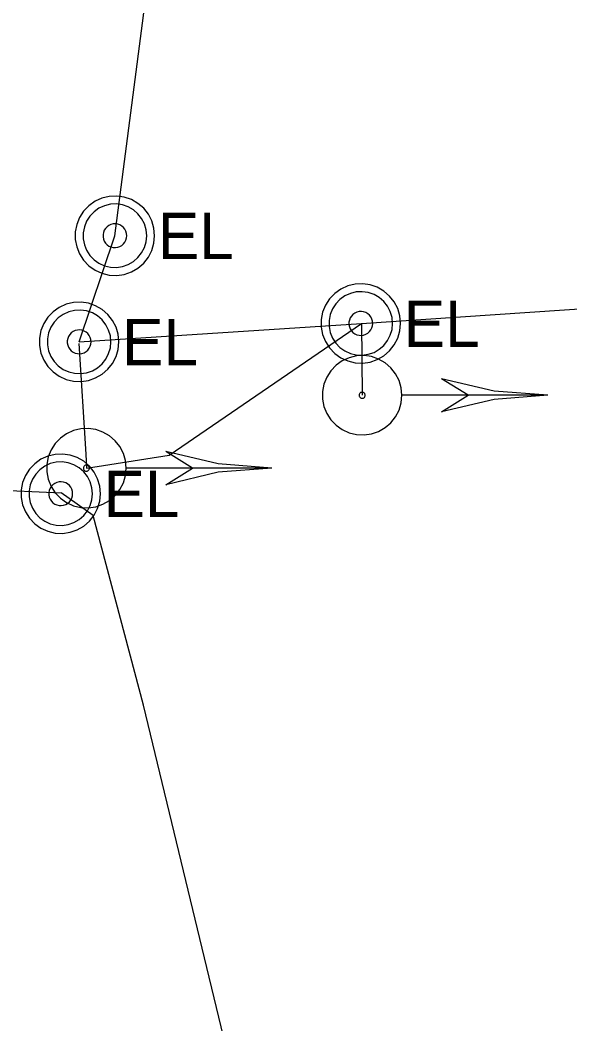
# Model space of a CAD drawing. Extents: x 600849 to 606371, y 330010 to 403088.
# Drawn here: x 602072.8 to 602118.4, y 364984.7 to 365068.1 of the extents above; entities that cross this region are included whole.
import ezdxf

# ---------------------------------------------------------------- set-up
doc = ezdxf.new("R2010")
doc.units = 0
for name, color, linetype in [('E_SIG', 7, 'Continuous'), ('E_UTL_E', 7, 'Continuous'), ('E_UTL_E_UG', 7, 'Continuous')]:
    doc.layers.add(name, color=color, linetype=linetype)

msp = doc.modelspace()

# ---------------------------------------------------------------- linework, layer by layer
at = {"layer": 'E_SIG'}
for points in [[(602104.461, 365036.927), (602104.401, 365037.552), (602104.224, 365038.154), (602103.937, 365038.712), (602103.549, 365039.205), (602103.075, 365039.616), (602102.531, 365039.929), (602101.939, 365040.134), (602101.318, 365040.224), (602100.691, 365040.194), (602100.081, 365040.046), (602099.511, 365039.785), (602099, 365039.421), (602098.567, 365038.967), (602098.227, 365038.44), (602097.994, 365037.857), (602097.876, 365037.241), (602097.876, 365036.614), (602097.994, 365035.998), (602098.227, 365035.415), (602098.567, 365034.887), (602099, 365034.433), (602099.511, 365034.07), (602100.081, 365033.809), (602100.691, 365033.661), (602101.318, 365033.631), (602101.939, 365033.72), (602102.531, 365033.926), (602103.075, 365034.239), (602103.549, 365034.65), (602103.937, 365035.143), (602104.224, 365035.701), (602104.401, 365036.303), (602104.461, 365036.927)], [(602109.961, 365036.926), (602107.761, 365038.303)], [(602116.561, 365036.927), (602112.107, 365037.273), (602107.761, 365038.302)], [(602101.413, 365036.927), (602101.408, 365036.975), (602101.395, 365037.021), (602101.373, 365037.064), (602101.343, 365037.102), (602101.307, 365037.133), (602101.265, 365037.157), (602101.22, 365037.173), (602101.173, 365037.18), (602101.125, 365037.177), (602101.078, 365037.166), (602101.034, 365037.146), (602100.995, 365037.118), (602100.962, 365037.083), (602100.936, 365037.043), (602100.918, 365036.999), (602100.909, 365036.951), (602100.909, 365036.903), (602100.918, 365036.856), (602100.936, 365036.812), (602100.962, 365036.771), (602100.995, 365036.737), (602101.034, 365036.709), (602101.078, 365036.689), (602101.125, 365036.678), (602101.173, 365036.675), (602101.22, 365036.682), (602101.265, 365036.698), (602101.307, 365036.722), (602101.343, 365036.753), (602101.373, 365036.791), (602101.395, 365036.834), (602101.408, 365036.88), (602101.413, 365036.927)], [(602116.56, 365036.926), (602104.519, 365036.926)], [(602116.561, 365036.927), (602112.107, 365036.582), (602107.761, 365035.552)], [(602107.761, 365035.554), (602109.961, 365036.926)], [(602081.576, 365030.873), (602081.516, 365031.498), (602081.339, 365032.1), (602081.052, 365032.658), (602080.664, 365033.151), (602080.19, 365033.562), (602079.647, 365033.875), (602079.054, 365034.08), (602078.433, 365034.17), (602077.806, 365034.14), (602077.196, 365033.992), (602076.626, 365033.731), (602076.115, 365033.367), (602075.682, 365032.913), (602075.342, 365032.386), (602075.109, 365031.803), (602074.991, 365031.187), (602074.991, 365030.56), (602075.109, 365029.944), (602075.342, 365029.361), (602075.682, 365028.834), (602076.115, 365028.379), (602076.626, 365028.016), (602077.196, 365027.755), (602077.806, 365027.607), (602078.433, 365027.577), (602079.054, 365027.666), (602079.647, 365027.872), (602080.19, 365028.185), (602080.664, 365028.596), (602081.052, 365029.089), (602081.339, 365029.647), (602081.516, 365030.249), (602081.576, 365030.873)], [(602093.676, 365030.873), (602089.222, 365031.219), (602084.876, 365032.249)], [(602087.076, 365030.872), (602084.876, 365032.249)], [(602078.528, 365030.873), (602078.523, 365030.921), (602078.51, 365030.967), (602078.488, 365031.01), (602078.458, 365031.048), (602078.422, 365031.079), (602078.38, 365031.103), (602078.335, 365031.119), (602078.288, 365031.126), (602078.24, 365031.123), (602078.193, 365031.112), (602078.149, 365031.092), (602078.11, 365031.064), (602078.077, 365031.029), (602078.051, 365030.989), (602078.033, 365030.945), (602078.024, 365030.897), (602078.024, 365030.849), (602078.033, 365030.802), (602078.051, 365030.758), (602078.077, 365030.717), (602078.11, 365030.683), (602078.149, 365030.655), (602078.193, 365030.635), (602078.24, 365030.624), (602078.288, 365030.621), (602078.335, 365030.628), (602078.38, 365030.644), (602078.422, 365030.668), (602078.458, 365030.699), (602078.488, 365030.737), (602078.51, 365030.78), (602078.523, 365030.826), (602078.528, 365030.873)], [(602093.675, 365030.872), (602081.634, 365030.872)], [(602093.676, 365030.873), (602089.222, 365030.528), (602084.876, 365029.498)], [(602084.876, 365029.5), (602087.076, 365030.872)]]:
    msp.add_lwpolyline(points, dxfattribs=at)
at = {"layer": 'E_UTL_E'}
for points in [[(602083.939, 365050.178), (602083.879, 365050.803), (602083.702, 365051.405), (602083.415, 365051.962), (602083.027, 365052.455), (602082.553, 365052.866), (602082.009, 365053.18), (602081.417, 365053.385), (602080.796, 365053.474), (602080.169, 365053.444), (602079.559, 365053.297), (602078.989, 365053.036), (602078.477, 365052.672), (602078.045, 365052.218), (602077.705, 365051.69), (602077.472, 365051.108), (602077.353, 365050.492), (602077.353, 365049.864), (602077.472, 365049.248), (602077.705, 365048.666), (602078.045, 365048.138), (602078.477, 365047.684), (602078.989, 365047.32), (602079.559, 365047.06), (602080.169, 365046.912), (602080.796, 365046.882), (602081.417, 365046.971), (602082.009, 365047.176), (602082.553, 365047.49), (602083.027, 365047.901), (602083.415, 365048.394), (602083.702, 365048.952), (602083.879, 365049.554), (602083.939, 365050.178)], [(602083.939, 365050.178), (602083.879, 365050.803), (602083.702, 365051.405), (602083.415, 365051.962), (602083.027, 365052.455), (602082.553, 365052.866), (602082.009, 365053.18), (602081.417, 365053.385), (602080.796, 365053.474), (602080.169, 365053.444), (602079.559, 365053.297), (602078.989, 365053.036), (602078.477, 365052.672), (602078.045, 365052.218), (602077.705, 365051.69), (602077.472, 365051.108), (602077.353, 365050.492), (602077.353, 365049.864), (602077.472, 365049.248), (602077.705, 365048.666), (602078.045, 365048.138), (602078.477, 365047.684), (602078.989, 365047.32), (602079.559, 365047.06), (602080.169, 365046.912), (602080.796, 365046.882), (602081.417, 365046.971), (602082.009, 365047.176), (602082.553, 365047.49), (602083.027, 365047.901), (602083.415, 365048.394), (602083.702, 365048.952), (602083.879, 365049.554), (602083.939, 365050.178)], [(602083.279, 365050.178), (602083.231, 365050.678), (602083.089, 365051.159), (602082.859, 365051.605), (602082.549, 365052), (602082.17, 365052.329), (602081.735, 365052.579), (602081.261, 365052.744), (602080.764, 365052.815), (602080.263, 365052.791), (602079.775, 365052.673), (602079.319, 365052.464), (602078.91, 365052.173), (602078.563, 365051.81), (602078.292, 365051.388), (602078.105, 365050.922), (602078.01, 365050.429), (602078.01, 365049.927), (602078.105, 365049.434), (602078.292, 365048.968), (602078.563, 365048.546), (602078.91, 365048.183), (602079.319, 365047.892), (602079.775, 365047.683), (602080.263, 365047.565), (602080.764, 365047.541), (602081.261, 365047.612), (602081.735, 365047.777), (602082.17, 365048.028), (602082.549, 365048.356), (602082.859, 365048.751), (602083.089, 365049.197), (602083.231, 365049.678), (602083.279, 365050.178)], [(602083.279, 365050.178), (602083.231, 365050.678), (602083.089, 365051.159), (602082.859, 365051.605), (602082.549, 365052), (602082.17, 365052.329), (602081.735, 365052.579), (602081.261, 365052.744), (602080.764, 365052.815), (602080.263, 365052.791), (602079.775, 365052.673), (602079.319, 365052.464), (602078.91, 365052.173), (602078.563, 365051.81), (602078.292, 365051.388), (602078.105, 365050.922), (602078.01, 365050.429), (602078.01, 365049.927), (602078.105, 365049.434), (602078.292, 365048.968), (602078.563, 365048.546), (602078.91, 365048.183), (602079.319, 365047.892), (602079.775, 365047.683), (602080.263, 365047.565), (602080.764, 365047.541), (602081.261, 365047.612), (602081.735, 365047.777), (602082.17, 365048.028), (602082.549, 365048.356), (602082.859, 365048.751), (602083.089, 365049.197), (602083.231, 365049.678), (602083.279, 365050.178)], [(602081.629, 365050.178), (602081.611, 365050.365), (602081.558, 365050.546), (602081.471, 365050.713), (602081.355, 365050.861), (602081.213, 365050.984), (602081.05, 365051.079), (602080.872, 365051.14), (602080.686, 365051.167), (602080.498, 365051.158), (602080.315, 365051.114), (602080.144, 365051.035), (602079.99, 365050.926), (602079.86, 365050.79), (602079.759, 365050.632), (602079.689, 365050.457), (602079.653, 365050.272), (602079.653, 365050.084), (602079.689, 365049.899), (602079.759, 365049.724), (602079.86, 365049.566), (602079.99, 365049.43), (602080.144, 365049.321), (602080.315, 365049.242), (602080.498, 365049.198), (602080.686, 365049.189), (602080.872, 365049.216), (602081.05, 365049.278), (602081.213, 365049.372), (602081.355, 365049.495), (602081.471, 365049.643), (602081.558, 365049.81), (602081.611, 365049.991), (602081.629, 365050.178)], [(602081.629, 365050.178), (602081.611, 365050.365), (602081.558, 365050.546), (602081.471, 365050.713), (602081.355, 365050.861), (602081.213, 365050.984), (602081.05, 365051.079), (602080.872, 365051.14), (602080.686, 365051.167), (602080.498, 365051.158), (602080.315, 365051.114), (602080.144, 365051.035), (602079.99, 365050.926), (602079.86, 365050.79), (602079.759, 365050.632), (602079.689, 365050.457), (602079.653, 365050.272), (602079.653, 365050.084), (602079.689, 365049.899), (602079.759, 365049.724), (602079.86, 365049.566), (602079.99, 365049.43), (602080.144, 365049.321), (602080.315, 365049.242), (602080.498, 365049.198), (602080.686, 365049.189), (602080.872, 365049.216), (602081.05, 365049.278), (602081.213, 365049.372), (602081.355, 365049.495), (602081.471, 365049.643), (602081.558, 365049.81), (602081.611, 365049.991), (602081.629, 365050.178)], [(602104.348, 365042.893), (602104.289, 365043.518), (602104.112, 365044.12), (602103.825, 365044.677), (602103.437, 365045.17), (602102.963, 365045.581), (602102.419, 365045.895), (602101.826, 365046.1), (602101.205, 365046.189), (602100.579, 365046.159), (602099.969, 365046.012), (602099.398, 365045.751), (602098.887, 365045.387), (602098.454, 365044.933), (602098.115, 365044.405), (602097.882, 365043.823), (602097.763, 365043.207), (602097.763, 365042.579), (602097.882, 365041.963), (602098.115, 365041.381), (602098.454, 365040.853), (602098.887, 365040.399), (602099.398, 365040.035), (602099.969, 365039.775), (602100.579, 365039.627), (602101.205, 365039.597), (602101.826, 365039.686), (602102.419, 365039.891), (602102.963, 365040.205), (602103.437, 365040.616), (602103.825, 365041.109), (602104.112, 365041.667), (602104.289, 365042.269), (602104.348, 365042.893)], [(602104.348, 365042.893), (602104.289, 365043.518), (602104.112, 365044.12), (602103.825, 365044.677), (602103.437, 365045.17), (602102.963, 365045.581), (602102.419, 365045.895), (602101.826, 365046.1), (602101.205, 365046.189), (602100.579, 365046.159), (602099.969, 365046.012), (602099.398, 365045.751), (602098.887, 365045.387), (602098.454, 365044.933), (602098.115, 365044.405), (602097.882, 365043.823), (602097.763, 365043.207), (602097.763, 365042.579), (602097.882, 365041.963), (602098.115, 365041.381), (602098.454, 365040.853), (602098.887, 365040.399), (602099.398, 365040.035), (602099.969, 365039.775), (602100.579, 365039.627), (602101.205, 365039.597), (602101.826, 365039.686), (602102.419, 365039.891), (602102.963, 365040.205), (602103.437, 365040.616), (602103.825, 365041.109), (602104.112, 365041.667), (602104.289, 365042.269), (602104.348, 365042.893)], [(602103.688, 365042.893), (602103.641, 365043.393), (602103.499, 365043.874), (602103.269, 365044.32), (602102.959, 365044.715), (602102.58, 365045.044), (602102.145, 365045.294), (602101.671, 365045.459), (602101.174, 365045.53), (602100.673, 365045.506), (602100.185, 365045.388), (602099.728, 365045.179), (602099.32, 365044.888), (602098.973, 365044.525), (602098.702, 365044.103), (602098.515, 365043.637), (602098.42, 365043.144), (602098.42, 365042.642), (602098.515, 365042.149), (602098.702, 365041.683), (602098.973, 365041.261), (602099.32, 365040.898), (602099.728, 365040.607), (602100.185, 365040.398), (602100.673, 365040.28), (602101.174, 365040.256), (602101.671, 365040.327), (602102.145, 365040.492), (602102.58, 365040.743), (602102.959, 365041.071), (602103.269, 365041.466), (602103.499, 365041.912), (602103.641, 365042.393), (602103.688, 365042.893)], [(602103.688, 365042.893), (602103.641, 365043.393), (602103.499, 365043.874), (602103.269, 365044.32), (602102.959, 365044.715), (602102.58, 365045.044), (602102.145, 365045.294), (602101.671, 365045.459), (602101.174, 365045.53), (602100.673, 365045.506), (602100.185, 365045.388), (602099.728, 365045.179), (602099.32, 365044.888), (602098.973, 365044.525), (602098.702, 365044.103), (602098.515, 365043.637), (602098.42, 365043.144), (602098.42, 365042.642), (602098.515, 365042.149), (602098.702, 365041.683), (602098.973, 365041.261), (602099.32, 365040.898), (602099.728, 365040.607), (602100.185, 365040.398), (602100.673, 365040.28), (602101.174, 365040.256), (602101.671, 365040.327), (602102.145, 365040.492), (602102.58, 365040.743), (602102.959, 365041.071), (602103.269, 365041.466), (602103.499, 365041.912), (602103.641, 365042.393), (602103.688, 365042.893)], [(602080.97, 365041.363), (602080.91, 365041.988), (602080.733, 365042.59), (602080.446, 365043.147), (602080.058, 365043.64), (602079.584, 365044.051), (602079.04, 365044.365), (602078.448, 365044.57), (602077.827, 365044.659), (602077.2, 365044.629), (602076.59, 365044.482), (602076.02, 365044.221), (602075.508, 365043.857), (602075.076, 365043.403), (602074.736, 365042.875), (602074.503, 365042.293), (602074.384, 365041.677), (602074.384, 365041.049), (602074.503, 365040.433), (602074.736, 365039.851), (602075.076, 365039.323), (602075.508, 365038.869), (602076.02, 365038.505), (602076.59, 365038.245), (602077.2, 365038.097), (602077.827, 365038.067), (602078.448, 365038.156), (602079.04, 365038.361), (602079.584, 365038.675), (602080.058, 365039.086), (602080.446, 365039.579), (602080.733, 365040.137), (602080.91, 365040.739), (602080.97, 365041.363)], [(602080.97, 365041.363), (602080.91, 365041.988), (602080.733, 365042.59), (602080.446, 365043.147), (602080.058, 365043.64), (602079.584, 365044.051), (602079.04, 365044.365), (602078.448, 365044.57), (602077.827, 365044.659), (602077.2, 365044.629), (602076.59, 365044.482), (602076.02, 365044.221), (602075.508, 365043.857), (602075.076, 365043.403), (602074.736, 365042.875), (602074.503, 365042.293), (602074.384, 365041.677), (602074.384, 365041.049), (602074.503, 365040.433), (602074.736, 365039.851), (602075.076, 365039.323), (602075.508, 365038.869), (602076.02, 365038.505), (602076.59, 365038.245), (602077.2, 365038.097), (602077.827, 365038.067), (602078.448, 365038.156), (602079.04, 365038.361), (602079.584, 365038.675), (602080.058, 365039.086), (602080.446, 365039.579), (602080.733, 365040.137), (602080.91, 365040.739), (602080.97, 365041.363)], [(602080.31, 365041.363), (602080.262, 365041.863), (602080.12, 365042.344), (602079.89, 365042.79), (602079.58, 365043.185), (602079.201, 365043.514), (602078.766, 365043.764), (602078.292, 365043.929), (602077.795, 365044), (602077.294, 365043.976), (602076.806, 365043.858), (602076.35, 365043.649), (602075.941, 365043.358), (602075.594, 365042.995), (602075.323, 365042.573), (602075.136, 365042.107), (602075.041, 365041.614), (602075.041, 365041.112), (602075.136, 365040.619), (602075.323, 365040.153), (602075.594, 365039.731), (602075.941, 365039.368), (602076.35, 365039.077), (602076.806, 365038.868), (602077.294, 365038.75), (602077.795, 365038.726), (602078.292, 365038.797), (602078.766, 365038.962), (602079.201, 365039.213), (602079.58, 365039.541), (602079.89, 365039.936), (602080.12, 365040.382), (602080.262, 365040.863), (602080.31, 365041.363)], [(602080.31, 365041.363), (602080.262, 365041.863), (602080.12, 365042.344), (602079.89, 365042.79), (602079.58, 365043.185), (602079.201, 365043.514), (602078.766, 365043.764), (602078.292, 365043.929), (602077.795, 365044), (602077.294, 365043.976), (602076.806, 365043.858), (602076.35, 365043.649), (602075.941, 365043.358), (602075.594, 365042.995), (602075.323, 365042.573), (602075.136, 365042.107), (602075.041, 365041.614), (602075.041, 365041.112), (602075.136, 365040.619), (602075.323, 365040.153), (602075.594, 365039.731), (602075.941, 365039.368), (602076.35, 365039.077), (602076.806, 365038.868), (602077.294, 365038.75), (602077.795, 365038.726), (602078.292, 365038.797), (602078.766, 365038.962), (602079.201, 365039.213), (602079.58, 365039.541), (602079.89, 365039.936), (602080.12, 365040.382), (602080.262, 365040.863), (602080.31, 365041.363)], [(602102.038, 365042.893), (602102.021, 365043.08), (602101.968, 365043.261), (602101.881, 365043.428), (602101.765, 365043.576), (602101.623, 365043.699), (602101.46, 365043.794), (602101.282, 365043.855), (602101.096, 365043.882), (602100.908, 365043.873), (602100.725, 365043.829), (602100.553, 365043.75), (602100.4, 365043.641), (602100.27, 365043.505), (602100.169, 365043.347), (602100.099, 365043.172), (602100.063, 365042.987), (602100.063, 365042.799), (602100.099, 365042.614), (602100.169, 365042.439), (602100.27, 365042.281), (602100.4, 365042.145), (602100.553, 365042.036), (602100.725, 365041.958), (602100.908, 365041.913), (602101.096, 365041.904), (602101.282, 365041.931), (602101.46, 365041.993), (602101.623, 365042.087), (602101.765, 365042.21), (602101.881, 365042.358), (602101.968, 365042.525), (602102.021, 365042.706), (602102.038, 365042.893)], [(602102.038, 365042.893), (602102.021, 365043.08), (602101.968, 365043.261), (602101.881, 365043.428), (602101.765, 365043.576), (602101.623, 365043.699), (602101.46, 365043.794), (602101.282, 365043.855), (602101.096, 365043.882), (602100.908, 365043.873), (602100.725, 365043.829), (602100.553, 365043.75), (602100.4, 365043.641), (602100.27, 365043.505), (602100.169, 365043.347), (602100.099, 365043.172), (602100.063, 365042.987), (602100.063, 365042.799), (602100.099, 365042.614), (602100.169, 365042.439), (602100.27, 365042.281), (602100.4, 365042.145), (602100.553, 365042.036), (602100.725, 365041.958), (602100.908, 365041.913), (602101.096, 365041.904), (602101.282, 365041.931), (602101.46, 365041.993), (602101.623, 365042.087), (602101.765, 365042.21), (602101.881, 365042.358), (602101.968, 365042.525), (602102.021, 365042.706), (602102.038, 365042.893)], [(602078.66, 365041.363), (602078.642, 365041.55), (602078.589, 365041.731), (602078.502, 365041.898), (602078.386, 365042.046), (602078.244, 365042.169), (602078.081, 365042.264), (602077.903, 365042.325), (602077.717, 365042.352), (602077.529, 365042.343), (602077.346, 365042.299), (602077.175, 365042.22), (602077.021, 365042.111), (602076.891, 365041.975), (602076.79, 365041.817), (602076.72, 365041.642), (602076.684, 365041.457), (602076.684, 365041.269), (602076.72, 365041.084), (602076.79, 365040.909), (602076.891, 365040.751), (602077.021, 365040.615), (602077.175, 365040.506), (602077.346, 365040.428), (602077.529, 365040.383), (602077.717, 365040.374), (602077.903, 365040.401), (602078.081, 365040.463), (602078.244, 365040.557), (602078.386, 365040.68), (602078.502, 365040.828), (602078.589, 365040.995), (602078.642, 365041.176), (602078.66, 365041.363)], [(602078.66, 365041.363), (602078.642, 365041.55), (602078.589, 365041.731), (602078.502, 365041.898), (602078.386, 365042.046), (602078.244, 365042.169), (602078.081, 365042.264), (602077.903, 365042.325), (602077.717, 365042.352), (602077.529, 365042.343), (602077.346, 365042.299), (602077.175, 365042.22), (602077.021, 365042.111), (602076.891, 365041.975), (602076.79, 365041.817), (602076.72, 365041.642), (602076.684, 365041.457), (602076.684, 365041.269), (602076.72, 365041.084), (602076.79, 365040.909), (602076.891, 365040.751), (602077.021, 365040.615), (602077.175, 365040.506), (602077.346, 365040.428), (602077.529, 365040.383), (602077.717, 365040.374), (602077.903, 365040.401), (602078.081, 365040.463), (602078.244, 365040.557), (602078.386, 365040.68), (602078.502, 365040.828), (602078.589, 365040.995), (602078.642, 365041.176), (602078.66, 365041.363)], [(602079.443, 365028.751), (602079.383, 365029.376), (602079.206, 365029.978), (602078.919, 365030.535), (602078.531, 365031.028), (602078.057, 365031.439), (602077.513, 365031.753), (602076.921, 365031.958), (602076.3, 365032.047), (602075.673, 365032.017), (602075.063, 365031.87), (602074.493, 365031.609), (602073.981, 365031.245), (602073.549, 365030.791), (602073.209, 365030.263), (602072.976, 365029.681), (602072.857, 365029.065), (602072.857, 365028.437), (602072.976, 365027.821), (602073.209, 365027.239), (602073.549, 365026.711), (602073.981, 365026.257), (602074.493, 365025.893), (602075.063, 365025.633), (602075.673, 365025.485), (602076.3, 365025.455), (602076.921, 365025.544), (602077.513, 365025.749), (602078.057, 365026.063), (602078.531, 365026.474), (602078.919, 365026.967), (602079.206, 365027.525), (602079.383, 365028.127), (602079.443, 365028.751)], [(602079.443, 365028.751), (602079.383, 365029.376), (602079.206, 365029.978), (602078.919, 365030.535), (602078.531, 365031.028), (602078.057, 365031.439), (602077.513, 365031.753), (602076.921, 365031.958), (602076.3, 365032.047), (602075.673, 365032.017), (602075.063, 365031.87), (602074.493, 365031.609), (602073.981, 365031.245), (602073.549, 365030.791), (602073.209, 365030.263), (602072.976, 365029.681), (602072.857, 365029.065), (602072.857, 365028.437), (602072.976, 365027.821), (602073.209, 365027.239), (602073.549, 365026.711), (602073.981, 365026.257), (602074.493, 365025.893), (602075.063, 365025.633), (602075.673, 365025.485), (602076.3, 365025.455), (602076.921, 365025.544), (602077.513, 365025.749), (602078.057, 365026.063), (602078.531, 365026.474), (602078.919, 365026.967), (602079.206, 365027.525), (602079.383, 365028.127), (602079.443, 365028.751)], [(602078.783, 365028.751), (602078.735, 365029.251), (602078.593, 365029.732), (602078.363, 365030.178), (602078.053, 365030.573), (602077.674, 365030.902), (602077.239, 365031.153), (602076.765, 365031.317), (602076.268, 365031.388), (602075.767, 365031.364), (602075.279, 365031.246), (602074.823, 365031.037), (602074.414, 365030.746), (602074.067, 365030.383), (602073.796, 365029.961), (602073.609, 365029.495), (602073.514, 365029.002), (602073.514, 365028.5), (602073.609, 365028.007), (602073.796, 365027.541), (602074.067, 365027.119), (602074.414, 365026.756), (602074.823, 365026.465), (602075.279, 365026.256), (602075.767, 365026.138), (602076.268, 365026.114), (602076.765, 365026.186), (602077.239, 365026.35), (602077.674, 365026.601), (602078.053, 365026.929), (602078.363, 365027.324), (602078.593, 365027.77), (602078.735, 365028.251), (602078.783, 365028.751)], [(602078.783, 365028.751), (602078.735, 365029.251), (602078.593, 365029.732), (602078.363, 365030.178), (602078.053, 365030.573), (602077.674, 365030.902), (602077.239, 365031.153), (602076.765, 365031.317), (602076.268, 365031.388), (602075.767, 365031.364), (602075.279, 365031.246), (602074.823, 365031.037), (602074.414, 365030.746), (602074.067, 365030.383), (602073.796, 365029.961), (602073.609, 365029.495), (602073.514, 365029.002), (602073.514, 365028.5), (602073.609, 365028.007), (602073.796, 365027.541), (602074.067, 365027.119), (602074.414, 365026.756), (602074.823, 365026.465), (602075.279, 365026.256), (602075.767, 365026.138), (602076.268, 365026.114), (602076.765, 365026.186), (602077.239, 365026.35), (602077.674, 365026.601), (602078.053, 365026.929), (602078.363, 365027.324), (602078.593, 365027.77), (602078.735, 365028.251), (602078.783, 365028.751)], [(602077.133, 365028.751), (602077.115, 365028.938), (602077.062, 365029.119), (602076.975, 365029.286), (602076.859, 365029.434), (602076.717, 365029.558), (602076.554, 365029.652), (602076.376, 365029.713), (602076.19, 365029.74), (602076.002, 365029.731), (602075.819, 365029.687), (602075.648, 365029.608), (602075.494, 365029.499), (602075.364, 365029.363), (602075.263, 365029.205), (602075.193, 365029.03), (602075.157, 365028.845), (602075.157, 365028.657), (602075.193, 365028.472), (602075.263, 365028.297), (602075.364, 365028.139), (602075.494, 365028.003), (602075.648, 365027.894), (602075.819, 365027.816), (602076.002, 365027.771), (602076.19, 365027.762), (602076.376, 365027.789), (602076.554, 365027.851), (602076.717, 365027.945), (602076.859, 365028.068), (602076.975, 365028.216), (602077.062, 365028.383), (602077.115, 365028.564), (602077.133, 365028.751)], [(602077.133, 365028.751), (602077.115, 365028.938), (602077.062, 365029.119), (602076.975, 365029.286), (602076.859, 365029.434), (602076.717, 365029.558), (602076.554, 365029.652), (602076.376, 365029.713), (602076.19, 365029.74), (602076.002, 365029.731), (602075.819, 365029.687), (602075.648, 365029.608), (602075.494, 365029.499), (602075.364, 365029.363), (602075.263, 365029.205), (602075.193, 365029.03), (602075.157, 365028.845), (602075.157, 365028.657), (602075.193, 365028.472), (602075.263, 365028.297), (602075.364, 365028.139), (602075.494, 365028.003), (602075.648, 365027.894), (602075.819, 365027.816), (602076.002, 365027.771), (602076.19, 365027.762), (602076.376, 365027.789), (602076.554, 365027.851), (602076.717, 365027.945), (602076.859, 365028.068), (602076.975, 365028.216), (602077.062, 365028.383), (602077.115, 365028.564), (602077.133, 365028.751)]]:
    msp.add_lwpolyline(points, dxfattribs=at)
at = {"layer": 'E_UTL_E_UG'}
for points in [[(602077.668, 365041.362), (602080.637, 365050.177), (602084.27, 365078.211), (602086.597, 365119.116), (602092.509, 365157.102), (602092.615, 365161.015), (602093.701, 365166.451), (602097.817, 365228.483), (602099.72, 365306.859), (602099.572, 365307.849), (602078.175, 365398.692), (602101.34, 365598.662), (602081.776, 365780.505), (602081.663, 365785.812), (602086.649, 365937.445), (602085.006, 365946.575), (602078.55, 366013.476), (602078.776, 366049.798)], [(602077.668, 365041.362), (602101.117, 365042.893), (602140.147, 365045.531), (602143.798, 365046.978), (602144.533, 365048.659), (602144.259, 365055.642)], [(602077.645, 365041.236), (602078.216, 365032.044), (602078.275, 365030.874), (602085.151, 365031.956), (602101.117, 365042.893), (602101.16, 365036.928)], [(602021.526, 364966.789), (602016.026, 364974.204), (602019.252, 364975.342), (602019.881, 365003.407), (602020.73, 365021.406), (602021.414, 365028.735), (602032.874, 365030.251), (602070.031, 365029.095), (602076.175, 365028.834)], [(602096.798, 364934.349), (602095.701, 364942.176), (602096.963, 364945.163), (602096.119, 364956.936), (602090.433, 364980.456), (602083.007, 365011.192), (602078.847, 365026.93), (602076.175, 365028.834)]]:
    msp.add_lwpolyline(points, dxfattribs=at)

# ---------------------------------------------------------------- texts
at = {"layer": 'E_UTL_E'}
for p in [(602084.203, 365048.232), (602084.203, 365048.232), (602104.612, 365040.948), (602104.612, 365040.948), (602081.234, 365039.418), (602081.234, 365039.418), (602079.707, 365026.806), (602079.707, 365026.806)]:
    msp.add_text('EL', height=3.8491, dxfattribs=at).set_placement(p)

doc.saveas('drawing.dxf')
